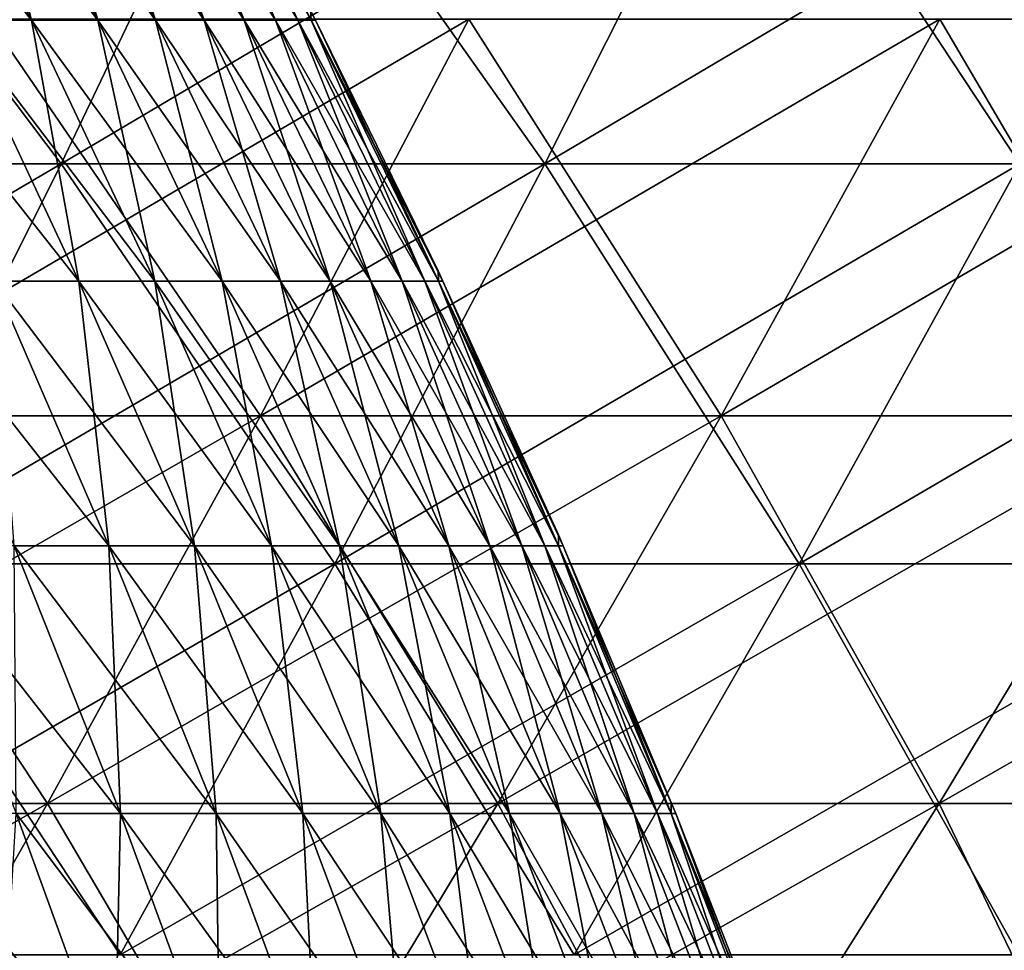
# Model space of a CAD drawing. Header units: millimetres. Extents: x -250 to 250, y -45 to 4150.
# Tile 744 of 805: x 89 to 99, y 3968 to 3977. Entities that reach past the tile are written whole.
import ezdxf

# ---------------------------------------------------------------- set-up
doc = ezdxf.new("R2010")
doc.units = ezdxf.units.MM
doc.header["$LTSCALE"] = 81.481481
for name, color, linetype in [('19', 7, 'CONTINUOUS'), ('20', 7, 'CONTINUOUS'), ('21', 7, 'CONTINUOUS'), ('22', 7, 'CONTINUOUS'), ('23', 7, 'CONTINUOUS'), ('24', 7, 'CONTINUOUS')]:
    doc.layers.add(name, color=color, linetype=linetype)

msp = doc.modelspace()

# ---------------------------------------------------------------- linework, layer by layer
at = {"layer": '19', "color": 7, "linetype": 'CONTINUOUS'}
for points in [[(89.4645, 3975.4022, -154.9571), (84.6502, 3975.4022, -157.6387), (91.371, 3979.3972, -158.2593), (89.4645, 3975.4022, -154.9571)], [(91.371, 3979.3972, -158.2593), (84.6502, 3975.4022, -157.6387), (86.4541, 3979.3972, -160.998), (91.371, 3979.3972, -158.2593)], [(94.194, 3975.4022, -152.1286), (89.4645, 3975.4022, -154.9571), (96.2013, 3979.3972, -155.3704), (94.194, 3975.4022, -152.1286)], [(96.2013, 3979.3972, -155.3704), (89.4645, 3975.4022, -154.9571), (91.371, 3979.3972, -158.2593), (96.2013, 3979.3972, -155.3704)], [(98.8342, 3975.4022, -149.1557), (94.194, 3975.4022, -152.1286), (100.9403, 3979.3972, -152.3342), (98.8342, 3975.4022, -149.1557)], [(100.9403, 3979.3972, -152.3342), (94.194, 3975.4022, -152.1286), (96.2013, 3979.3972, -155.3704), (100.9403, 3979.3972, -152.3342)], [(87.5144, 3971.4925, -151.5794), (82.805, 3971.4925, -154.2025), (89.4645, 3975.4022, -154.9571), (87.5144, 3971.4925, -151.5794)], [(89.4645, 3975.4022, -154.9571), (82.805, 3971.4925, -154.2025), (84.6502, 3975.4022, -157.6387), (89.4645, 3975.4022, -154.9571)], [(92.1408, 3971.4925, -148.8125), (87.5144, 3971.4925, -151.5794), (94.194, 3975.4022, -152.1286), (92.1408, 3971.4925, -148.8125)], [(94.194, 3975.4022, -152.1286), (87.5144, 3971.4925, -151.5794), (89.4645, 3975.4022, -154.9571), (94.194, 3975.4022, -152.1286)], [(96.6798, 3971.4925, -145.9044), (92.1408, 3971.4925, -148.8125), (98.8342, 3975.4022, -149.1557), (96.6798, 3971.4925, -145.9044)], [(98.8342, 3975.4022, -149.1557), (92.1408, 3971.4925, -148.8125), (94.194, 3975.4022, -152.1286), (98.8342, 3975.4022, -149.1557)], [(101.1271, 3971.4925, -142.858), (96.6798, 3971.4925, -145.9044), (103.3805, 3975.4022, -146.0414), (101.1271, 3971.4925, -142.858)], [(103.3805, 3975.4022, -146.0414), (96.6798, 3971.4925, -145.9044), (98.8342, 3975.4022, -149.1557), (103.3805, 3975.4022, -146.0414)], [(90.0426, 3967.6699, -145.4238), (85.5215, 3967.6699, -148.1276), (92.1408, 3971.4925, -148.8125), (90.0426, 3967.6699, -145.4238)], [(92.1408, 3971.4925, -148.8125), (85.5215, 3967.6699, -148.1276), (87.5144, 3971.4925, -151.5794), (92.1408, 3971.4925, -148.8125)], [(94.4782, 3967.6699, -142.5819), (90.0426, 3967.6699, -145.4238), (96.6798, 3971.4925, -145.9044), (94.4782, 3967.6699, -142.5819)], [(96.6798, 3971.4925, -145.9044), (90.0426, 3967.6699, -145.4238), (92.1408, 3971.4925, -148.8125), (96.6798, 3971.4925, -145.9044)], [(98.8242, 3967.6699, -139.6048), (94.4782, 3967.6699, -142.5819), (101.1271, 3971.4925, -142.858), (98.8242, 3967.6699, -139.6048)], [(101.1271, 3971.4925, -142.858), (94.4782, 3967.6699, -142.5819), (96.6798, 3971.4925, -145.9044), (101.1271, 3971.4925, -142.858)]]:
    msp.add_3dface(points, dxfattribs=at)
at = {"layer": '20', "color": 7, "linetype": 'CONTINUOUS'}
for points in [[(84.6502, 3975.4022, 157.6387), (89.4645, 3975.4022, 154.9571), (86.4541, 3979.3972, 160.998), (84.6502, 3975.4022, 157.6387)], [(86.4541, 3979.3972, 160.998), (89.4645, 3975.4022, 154.9571), (91.371, 3979.3972, 158.2593), (86.4541, 3979.3972, 160.998)], [(89.4645, 3975.4022, 154.9571), (94.194, 3975.4022, 152.1286), (91.371, 3979.3972, 158.2593), (89.4645, 3975.4022, 154.9571)], [(91.371, 3979.3972, 158.2593), (94.194, 3975.4022, 152.1286), (96.2013, 3979.3972, 155.3704), (91.371, 3979.3972, 158.2593)], [(94.194, 3975.4022, 152.1286), (98.8342, 3975.4022, 149.1557), (96.2013, 3979.3972, 155.3704), (94.194, 3975.4022, 152.1286)], [(96.2013, 3979.3972, 155.3704), (98.8342, 3975.4022, 149.1557), (100.9403, 3979.3972, 152.3342), (96.2013, 3979.3972, 155.3704)], [(84.6502, 3975.4022, 157.6387), (87.5144, 3971.4925, 151.5794), (89.4645, 3975.4022, 154.9571), (84.6502, 3975.4022, 157.6387)], [(87.5144, 3971.4925, 151.5794), (92.1408, 3971.4925, 148.8125), (89.4645, 3975.4022, 154.9571), (87.5144, 3971.4925, 151.5794)], [(89.4645, 3975.4022, 154.9571), (92.1408, 3971.4925, 148.8125), (94.194, 3975.4022, 152.1286), (89.4645, 3975.4022, 154.9571)], [(92.1408, 3971.4925, 148.8125), (96.6798, 3971.4925, 145.9044), (94.194, 3975.4022, 152.1286), (92.1408, 3971.4925, 148.8125)], [(94.194, 3975.4022, 152.1286), (96.6798, 3971.4925, 145.9044), (98.8342, 3975.4022, 149.1557), (94.194, 3975.4022, 152.1286)], [(96.6798, 3971.4925, 145.9044), (101.1271, 3971.4925, 142.858), (98.8342, 3975.4022, 149.1557), (96.6798, 3971.4925, 145.9044)], [(85.5215, 3967.6699, 148.1276), (90.0426, 3967.6699, 145.4238), (87.5144, 3971.4925, 151.5794), (85.5215, 3967.6699, 148.1276)], [(87.5144, 3971.4925, 151.5794), (90.0426, 3967.6699, 145.4238), (92.1408, 3971.4925, 148.8125), (87.5144, 3971.4925, 151.5794)], [(90.0426, 3967.6699, 145.4238), (94.4782, 3967.6699, 142.5819), (92.1408, 3971.4925, 148.8125), (90.0426, 3967.6699, 145.4238)], [(92.1408, 3971.4925, 148.8125), (94.4782, 3967.6699, 142.5819), (96.6798, 3971.4925, 145.9044), (92.1408, 3971.4925, 148.8125)], [(94.4782, 3967.6699, 142.5819), (98.8242, 3967.6699, 139.6048), (96.6798, 3971.4925, 145.9044), (94.4782, 3967.6699, 142.5819)], [(96.6798, 3971.4925, 145.9044), (98.8242, 3967.6699, 139.6048), (101.1271, 3971.4925, 142.858), (96.6798, 3971.4925, 145.9044)]]:
    msp.add_3dface(points, dxfattribs=at)
at = {"layer": '21', "color": 7, "linetype": 'CONTINUOUS'}
for points in [[(91.4137, 3972.9393, 147.6382), (86.8238, 3972.9393, 150.3833), (93.45, 3976.8176, 150.927), (91.4137, 3972.9393, 147.6382)], [(93.45, 3976.8176, 150.927), (86.8238, 3972.9393, 150.3833), (88.7579, 3976.8176, 153.7332), (93.45, 3976.8176, 150.927)], [(95.9169, 3972.9393, 144.7531), (91.4137, 3972.9393, 147.6382), (98.0535, 3976.8176, 147.9776), (95.9169, 3972.9393, 144.7531)], [(98.0535, 3976.8176, 147.9776), (91.4137, 3972.9393, 147.6382), (93.45, 3976.8176, 150.927), (98.0535, 3976.8176, 147.9776)], [(100.3291, 3972.9393, 141.7307), (95.9169, 3972.9393, 144.7531), (102.564, 3976.8176, 144.8879), (100.3291, 3972.9393, 141.7307)], [(102.564, 3976.8176, 144.8879), (95.9169, 3972.9393, 144.7531), (98.0535, 3976.8176, 147.9776), (102.564, 3976.8176, 144.8879)], [(89.3328, 3969.1474, 144.2774), (84.8474, 3969.1474, 146.96), (91.4137, 3972.9393, 147.6382), (89.3328, 3969.1474, 144.2774)], [(91.4137, 3972.9393, 147.6382), (84.8474, 3969.1474, 146.96), (86.8238, 3972.9393, 150.3833), (91.4137, 3972.9393, 147.6382)], [(93.7335, 3969.1474, 141.458), (89.3328, 3969.1474, 144.2774), (95.9169, 3972.9393, 144.7531), (93.7335, 3969.1474, 141.458)], [(95.9169, 3972.9393, 144.7531), (89.3328, 3969.1474, 144.2774), (91.4137, 3972.9393, 147.6382), (95.9169, 3972.9393, 144.7531)], [(98.0452, 3969.1474, 138.5044), (93.7335, 3969.1474, 141.458), (100.3291, 3972.9393, 141.7307), (98.0452, 3969.1474, 138.5044)], [(100.3291, 3972.9393, 141.7307), (93.7335, 3969.1474, 141.458), (95.9169, 3972.9393, 144.7531), (100.3291, 3972.9393, 141.7307)], [(102.264, 3969.1474, 135.4194), (98.0452, 3969.1474, 138.5044), (104.6461, 3972.9393, 138.5738), (102.264, 3969.1474, 135.4194)], [(104.6461, 3972.9393, 138.5738), (98.0452, 3969.1474, 138.5044), (100.3291, 3972.9393, 141.7307), (104.6461, 3972.9393, 138.5738)], [(87.2083, 3965.4436, 140.8462), (82.8296, 3965.4436, 143.465), (89.3328, 3969.1474, 144.2774), (87.2083, 3965.4436, 140.8462)], [(89.3328, 3969.1474, 144.2774), (82.8296, 3965.4436, 143.465), (84.8474, 3969.1474, 146.96), (89.3328, 3969.1474, 144.2774)], [(91.5043, 3965.4436, 138.0939), (87.2083, 3965.4436, 140.8462), (93.7335, 3969.1474, 141.458), (91.5043, 3965.4436, 138.0939)], [(93.7335, 3969.1474, 141.458), (87.2083, 3965.4436, 140.8462), (89.3328, 3969.1474, 144.2774), (93.7335, 3969.1474, 141.458)], [(95.7135, 3965.4436, 135.2105), (91.5043, 3965.4436, 138.0939), (98.0452, 3969.1474, 138.5044), (95.7135, 3965.4436, 135.2105)], [(98.0452, 3969.1474, 138.5044), (91.5043, 3965.4436, 138.0939), (93.7335, 3969.1474, 141.458), (98.0452, 3969.1474, 138.5044)], [(99.8319, 3965.4436, 132.1989), (95.7135, 3965.4436, 135.2105), (102.264, 3969.1474, 135.4194), (99.8319, 3965.4436, 132.1989)], [(102.264, 3969.1474, 135.4194), (95.7135, 3965.4436, 135.2105), (98.0452, 3969.1474, 138.5044), (102.264, 3969.1474, 135.4194)]]:
    msp.add_3dface(points, dxfattribs=at)
at = {"layer": '22', "color": 7, "linetype": 'CONTINUOUS'}
for points in [[(86.8238, 3972.9393, -150.3833), (91.4137, 3972.9393, -147.6382), (88.7579, 3976.8176, -153.7332), (86.8238, 3972.9393, -150.3833)], [(88.7579, 3976.8176, -153.7332), (91.4137, 3972.9393, -147.6382), (93.45, 3976.8176, -150.927), (88.7579, 3976.8176, -153.7332)], [(91.4137, 3972.9393, -147.6382), (95.9169, 3972.9393, -144.7531), (93.45, 3976.8176, -150.927), (91.4137, 3972.9393, -147.6382)], [(93.45, 3976.8176, -150.927), (95.9169, 3972.9393, -144.7531), (98.0535, 3976.8176, -147.9776), (93.45, 3976.8176, -150.927)], [(95.9169, 3972.9393, -144.7531), (100.3291, 3972.9393, -141.7307), (98.0535, 3976.8176, -147.9776), (95.9169, 3972.9393, -144.7531)], [(98.0535, 3976.8176, -147.9776), (100.3291, 3972.9393, -141.7307), (102.564, 3976.8176, -144.8879), (98.0535, 3976.8176, -147.9776)], [(84.8474, 3969.1474, -146.96), (89.3328, 3969.1474, -144.2774), (86.8238, 3972.9393, -150.3833), (84.8474, 3969.1474, -146.96)], [(86.8238, 3972.9393, -150.3833), (89.3328, 3969.1474, -144.2774), (91.4137, 3972.9393, -147.6382), (86.8238, 3972.9393, -150.3833)], [(89.3328, 3969.1474, -144.2774), (93.7335, 3969.1474, -141.458), (91.4137, 3972.9393, -147.6382), (89.3328, 3969.1474, -144.2774)], [(91.4137, 3972.9393, -147.6382), (93.7335, 3969.1474, -141.458), (95.9169, 3972.9393, -144.7531), (91.4137, 3972.9393, -147.6382)], [(93.7335, 3969.1474, -141.458), (98.0452, 3969.1474, -138.5044), (95.9169, 3972.9393, -144.7531), (93.7335, 3969.1474, -141.458)], [(95.9169, 3972.9393, -144.7531), (98.0452, 3969.1474, -138.5044), (100.3291, 3972.9393, -141.7307), (95.9169, 3972.9393, -144.7531)], [(98.0452, 3969.1474, -138.5044), (102.264, 3969.1474, -135.4194), (100.3291, 3972.9393, -141.7307), (98.0452, 3969.1474, -138.5044)], [(84.8474, 3969.1474, -146.96), (87.2083, 3965.4436, -140.8462), (89.3328, 3969.1474, -144.2774), (84.8474, 3969.1474, -146.96)], [(87.2083, 3965.4436, -140.8462), (91.5043, 3965.4436, -138.0939), (89.3328, 3969.1474, -144.2774), (87.2083, 3965.4436, -140.8462)], [(89.3328, 3969.1474, -144.2774), (91.5043, 3965.4436, -138.0939), (93.7335, 3969.1474, -141.458), (89.3328, 3969.1474, -144.2774)], [(91.5043, 3965.4436, -138.0939), (95.7135, 3965.4436, -135.2105), (93.7335, 3969.1474, -141.458), (91.5043, 3965.4436, -138.0939)], [(93.7335, 3969.1474, -141.458), (95.7135, 3965.4436, -135.2105), (98.0452, 3969.1474, -138.5044), (93.7335, 3969.1474, -141.458)], [(95.7135, 3965.4436, -135.2105), (99.8319, 3965.4436, -132.1989), (98.0452, 3969.1474, -138.5044), (95.7135, 3965.4436, -135.2105)], [(98.0452, 3969.1474, -138.5044), (99.8319, 3965.4436, -132.1989), (102.264, 3969.1474, -135.4194), (98.0452, 3969.1474, -138.5044)]]:
    msp.add_3dface(points, dxfattribs=at)
at = {"layer": '23', "color": 7, "linetype": 'CONTINUOUS'}
for points in [[(88.4419, 3976.8091, 25.1639), (89.1749, 3976.8091, 22.4284), (87.1771, 3979.3277, 24.804), (88.4419, 3976.8091, 25.1639)], [(87.1771, 3979.3277, 24.804), (89.1749, 3976.8091, 22.4284), (87.8996, 3979.3277, 22.1076), (87.1771, 3979.3277, 24.804)], [(89.1749, 3976.8091, 22.4284), (89.8233, 3976.8091, 19.6716), (87.8996, 3979.3277, 22.1076), (89.1749, 3976.8091, 22.4284)], [(87.8996, 3979.3277, 22.1076), (89.8233, 3976.8091, 19.6716), (88.5387, 3979.3277, 19.3903), (87.8996, 3979.3277, 22.1076)], [(89.8233, 3976.8091, 19.6716), (90.3865, 3976.8091, 16.8962), (88.5387, 3979.3277, 19.3903), (89.8233, 3976.8091, 19.6716)], [(88.5387, 3979.3277, 19.3903), (90.3865, 3976.8091, 16.8962), (89.0938, 3979.3277, 16.6545), (88.5387, 3979.3277, 19.3903)], [(90.3865, 3976.8091, 16.8962), (90.8639, 3976.8091, 14.1047), (89.0938, 3979.3277, 16.6545), (90.3865, 3976.8091, 16.8962)], [(89.0938, 3979.3277, 16.6545), (90.8639, 3976.8091, 14.1047), (89.5644, 3979.3277, 13.903), (89.0938, 3979.3277, 16.6545)], [(90.8639, 3976.8091, 14.1047), (91.2552, 3976.8091, 11.2998), (89.5644, 3979.3277, 13.903), (90.8639, 3976.8091, 14.1047)], [(89.5644, 3979.3277, 13.903), (91.2552, 3976.8091, 11.2998), (89.9501, 3979.3277, 11.1382), (89.5644, 3979.3277, 13.903)], [(91.2552, 3976.8091, 11.2998), (91.5599, 3976.8091, 8.4843), (89.9501, 3979.3277, 11.1382), (91.2552, 3976.8091, 11.2998)], [(89.9501, 3979.3277, 11.1382), (91.5599, 3976.8091, 8.4843), (90.2504, 3979.3277, 8.3629), (89.9501, 3979.3277, 11.1382)], [(91.5599, 3976.8091, 8.4843), (91.7777, 3976.8091, 5.6607), (90.2504, 3979.3277, 8.3629), (91.5599, 3976.8091, 8.4843)], [(90.2504, 3979.3277, 8.3629), (91.7777, 3976.8091, 5.6607), (90.4652, 3979.3277, 5.5797), (90.2504, 3979.3277, 8.3629)], [(91.7777, 3976.8091, 5.6607), (91.9085, 3976.8091, 2.8317), (90.4652, 3979.3277, 5.5797), (91.7777, 3976.8091, 5.6607)], [(90.4652, 3979.3277, 5.5797), (91.9085, 3976.8091, 2.8317), (90.5941, 3979.3277, 2.7912), (90.4652, 3979.3277, 5.5797)], [(91.9085, 3976.8091, 2.8317), (91.9521, 3976.8091), (90.5941, 3979.3277, 2.7912), (91.9085, 3976.8091, 2.8317)], [(91.9521, 3976.8091), (91.9022, 3976.9079), (90.5941, 3979.3277, 2.7912), (91.9521, 3976.8091)], [(88.8115, 3974.2553, 28.253), (89.6394, 3974.2553, 25.5046), (87.625, 3976.8091, 27.8755), (88.8115, 3974.2553, 28.253)], [(87.625, 3976.8091, 27.8755), (89.6394, 3974.2553, 25.5046), (88.4419, 3976.8091, 25.1639), (87.625, 3976.8091, 27.8755)], [(89.6394, 3974.2553, 25.5046), (90.3823, 3974.2553, 22.7321), (88.4419, 3976.8091, 25.1639), (89.6394, 3974.2553, 25.5046)], [(88.4419, 3976.8091, 25.1639), (90.3823, 3974.2553, 22.7321), (89.1749, 3976.8091, 22.4284), (88.4419, 3976.8091, 25.1639)], [(90.3823, 3974.2553, 22.7321), (91.0395, 3974.2553, 19.938), (89.1749, 3976.8091, 22.4284), (90.3823, 3974.2553, 22.7321)], [(89.1749, 3976.8091, 22.4284), (91.0395, 3974.2553, 19.938), (89.8233, 3976.8091, 19.6716), (89.1749, 3976.8091, 22.4284)], [(91.0395, 3974.2553, 19.938), (91.6103, 3974.2553, 17.1249), (89.8233, 3976.8091, 19.6716), (91.0395, 3974.2553, 19.938)], [(89.8233, 3976.8091, 19.6716), (91.6103, 3974.2553, 17.1249), (90.3865, 3976.8091, 16.8962), (89.8233, 3976.8091, 19.6716)], [(91.6103, 3974.2553, 17.1249), (92.0942, 3974.2553, 14.2957), (90.3865, 3976.8091, 16.8962), (91.6103, 3974.2553, 17.1249)], [(90.3865, 3976.8091, 16.8962), (92.0942, 3974.2553, 14.2957), (90.8639, 3976.8091, 14.1047), (90.3865, 3976.8091, 16.8962)], [(92.0942, 3974.2553, 14.2957), (92.4908, 3974.2553, 11.4528), (90.8639, 3976.8091, 14.1047), (92.0942, 3974.2553, 14.2957)], [(90.8639, 3976.8091, 14.1047), (92.4908, 3974.2553, 11.4528), (91.2552, 3976.8091, 11.2998), (90.8639, 3976.8091, 14.1047)], [(92.4908, 3974.2553, 11.4528), (92.7996, 3974.2553, 8.5992), (91.2552, 3976.8091, 11.2998), (92.4908, 3974.2553, 11.4528)], [(91.2552, 3976.8091, 11.2998), (92.7996, 3974.2553, 8.5992), (91.5599, 3976.8091, 8.4843), (91.2552, 3976.8091, 11.2998)], [(92.7996, 3974.2553, 8.5992), (93.0204, 3974.2553, 5.7373), (91.5599, 3976.8091, 8.4843), (92.7996, 3974.2553, 8.5992)], [(91.5599, 3976.8091, 8.4843), (93.0204, 3974.2553, 5.7373), (91.7777, 3976.8091, 5.6607), (91.5599, 3976.8091, 8.4843)], [(93.0204, 3974.2553, 5.7373), (93.153, 3974.2553, 2.87), (91.7777, 3976.8091, 5.6607), (93.0204, 3974.2553, 5.7373)], [(91.7777, 3976.8091, 5.6607), (93.153, 3974.2553, 2.87), (91.9085, 3976.8091, 2.8317), (91.7777, 3976.8091, 5.6607)], [(93.153, 3974.2553, 2.87), (93.1972, 3974.2553), (91.9085, 3976.8091, 2.8317), (93.153, 3974.2553, 2.87)], [(93.1972, 3974.2553), (93.1488, 3974.358), (91.9085, 3976.8091, 2.8317), (93.1972, 3974.2553)], [(91.9085, 3976.8091, 2.8317), (93.1488, 3974.358), (91.9521, 3976.8091), (91.9085, 3976.8091, 2.8317)], [(89.0067, 3971.668, 31.3648), (89.9304, 3971.668, 28.6089), (87.8993, 3974.2553, 30.9745), (89.0067, 3971.668, 31.3648)], [(87.8993, 3974.2553, 30.9745), (89.9304, 3971.668, 28.6089), (88.8115, 3974.2553, 28.253), (87.8993, 3974.2553, 30.9745)], [(89.9304, 3971.668, 28.6089), (90.7688, 3971.668, 25.8259), (88.8115, 3974.2553, 28.253), (89.9304, 3971.668, 28.6089)], [(88.8115, 3974.2553, 28.253), (90.7688, 3971.668, 25.8259), (89.6394, 3974.2553, 25.5046), (88.8115, 3974.2553, 28.253)], [(90.7688, 3971.668, 25.8259), (91.521, 3971.668, 23.0185), (89.6394, 3974.2553, 25.5046), (90.7688, 3971.668, 25.8259)], [(89.6394, 3974.2553, 25.5046), (91.521, 3971.668, 23.0185), (90.3823, 3974.2553, 22.7321), (89.6394, 3974.2553, 25.5046)], [(91.521, 3971.668, 23.0185), (92.1865, 3971.668, 20.1892), (90.3823, 3974.2553, 22.7321), (91.521, 3971.668, 23.0185)], [(90.3823, 3974.2553, 22.7321), (92.1865, 3971.668, 20.1892), (91.0395, 3974.2553, 19.938), (90.3823, 3974.2553, 22.7321)], [(92.1865, 3971.668, 20.1892), (92.7645, 3971.668, 17.3407), (91.0395, 3974.2553, 19.938), (92.1865, 3971.668, 20.1892)], [(91.0395, 3974.2553, 19.938), (92.7645, 3971.668, 17.3407), (91.6103, 3974.2553, 17.1249), (91.0395, 3974.2553, 19.938)], [(92.7645, 3971.668, 17.3407), (93.2545, 3971.668, 14.4758), (91.6103, 3974.2553, 17.1249), (92.7645, 3971.668, 17.3407)], [(91.6103, 3974.2553, 17.1249), (93.2545, 3971.668, 14.4758), (92.0942, 3974.2553, 14.2957), (91.6103, 3974.2553, 17.1249)], [(93.2545, 3971.668, 14.4758), (93.6561, 3971.668, 11.5971), (92.0942, 3974.2553, 14.2957), (93.2545, 3971.668, 14.4758)], [(92.0942, 3974.2553, 14.2957), (93.6561, 3971.668, 11.5971), (92.4908, 3974.2553, 11.4528), (92.0942, 3974.2553, 14.2957)], [(93.6561, 3971.668, 11.5971), (93.9688, 3971.668, 8.7075), (92.4908, 3974.2553, 11.4528), (93.6561, 3971.668, 11.5971)], [(92.4908, 3974.2553, 11.4528), (93.9688, 3971.668, 8.7075), (92.7996, 3974.2553, 8.5992), (92.4908, 3974.2553, 11.4528)], [(93.9688, 3971.668, 8.7075), (94.1923, 3971.668, 5.8096), (92.7996, 3974.2553, 8.5992), (93.9688, 3971.668, 8.7075)], [(92.7996, 3974.2553, 8.5992), (94.1923, 3971.668, 5.8096), (93.0204, 3974.2553, 5.7373), (92.7996, 3974.2553, 8.5992)], [(94.1923, 3971.668, 5.8096), (94.3266, 3971.668, 2.9062), (93.0204, 3974.2553, 5.7373), (94.1923, 3971.668, 5.8096)], [(93.0204, 3974.2553, 5.7373), (94.3266, 3971.668, 2.9062), (93.153, 3974.2553, 2.87), (93.0204, 3974.2553, 5.7373)], [(94.3266, 3971.668, 2.9062), (94.3713, 3971.668), (93.153, 3974.2553, 2.87), (94.3266, 3971.668, 2.9062)], [(94.3713, 3971.668), (94.3247, 3971.7746), (93.153, 3974.2553, 2.87), (94.3713, 3971.668)], [(93.153, 3974.2553, 2.87), (94.3247, 3971.7746), (93.1972, 3974.2553), (93.153, 3974.2553, 2.87)], [(89.0266, 3969.0494, 34.4891), (90.0464, 3969.0494, 31.7311), (87.9987, 3971.668, 34.0909), (89.0266, 3969.0494, 34.4891)], [(87.9987, 3971.668, 34.0909), (90.0464, 3969.0494, 31.7311), (89.0067, 3971.668, 31.3648), (87.9987, 3971.668, 34.0909)], [(90.0464, 3969.0494, 31.7311), (90.9809, 3969.0494, 28.9431), (89.0067, 3971.668, 31.3648), (90.0464, 3969.0494, 31.7311)], [(89.0067, 3971.668, 31.3648), (90.9809, 3969.0494, 28.9431), (89.9304, 3971.668, 28.6089), (89.0067, 3971.668, 31.3648)], [(90.9809, 3969.0494, 28.9431), (91.829, 3969.0494, 26.1276), (89.9304, 3971.668, 28.6089), (90.9809, 3969.0494, 28.9431)], [(89.9304, 3971.668, 28.6089), (91.829, 3969.0494, 26.1276), (90.7688, 3971.668, 25.8259), (89.9304, 3971.668, 28.6089)], [(91.829, 3969.0494, 26.1276), (92.5901, 3969.0494, 23.2873), (90.7688, 3971.668, 25.8259), (91.829, 3969.0494, 26.1276)], [(90.7688, 3971.668, 25.8259), (92.5901, 3969.0494, 23.2873), (91.521, 3971.668, 23.0185), (90.7688, 3971.668, 25.8259)], [(92.5901, 3969.0494, 23.2873), (93.2633, 3969.0494, 20.425), (91.521, 3971.668, 23.0185), (92.5901, 3969.0494, 23.2873)], [(91.521, 3971.668, 23.0185), (93.2633, 3969.0494, 20.425), (92.1865, 3971.668, 20.1892), (91.521, 3971.668, 23.0185)], [(93.2633, 3969.0494, 20.425), (93.8481, 3969.0494, 17.5432), (92.1865, 3971.668, 20.1892), (93.2633, 3969.0494, 20.425)], [(92.1865, 3971.668, 20.1892), (93.8481, 3969.0494, 17.5432), (92.7645, 3971.668, 17.3407), (92.1865, 3971.668, 20.1892)], [(93.8481, 3969.0494, 17.5432), (94.3438, 3969.0494, 14.6449), (92.7645, 3971.668, 17.3407), (93.8481, 3969.0494, 17.5432)], [(92.7645, 3971.668, 17.3407), (94.3438, 3969.0494, 14.6449), (93.2545, 3971.668, 14.4758), (92.7645, 3971.668, 17.3407)], [(94.3438, 3969.0494, 14.6449), (94.75, 3969.0494, 11.7326), (93.2545, 3971.668, 14.4758), (94.3438, 3969.0494, 14.6449)], [(93.2545, 3971.668, 14.4758), (94.75, 3969.0494, 11.7326), (93.6561, 3971.668, 11.5971), (93.2545, 3971.668, 14.4758)], [(94.75, 3969.0494, 11.7326), (95.0664, 3969.0494, 8.8092), (93.6561, 3971.668, 11.5971), (94.75, 3969.0494, 11.7326)], [(93.6561, 3971.668, 11.5971), (95.0664, 3969.0494, 8.8092), (93.9688, 3971.668, 8.7075), (93.6561, 3971.668, 11.5971)], [(95.0664, 3969.0494, 8.8092), (95.2926, 3969.0494, 5.8774), (93.9688, 3971.668, 8.7075), (95.0664, 3969.0494, 8.8092)], [(93.9688, 3971.668, 8.7075), (95.2926, 3969.0494, 5.8774), (94.1923, 3971.668, 5.8096), (93.9688, 3971.668, 8.7075)], [(95.2926, 3969.0494, 5.8774), (95.4284, 3969.0494, 2.9401), (94.1923, 3971.668, 5.8096), (95.2926, 3969.0494, 5.8774)], [(94.1923, 3971.668, 5.8096), (95.4284, 3969.0494, 2.9401), (94.3266, 3971.668, 2.9062), (94.1923, 3971.668, 5.8096)], [(95.4284, 3969.0494, 2.9401), (95.4737, 3969.0494), (94.3266, 3971.668, 2.9062), (95.4284, 3969.0494, 2.9401)], [(95.4737, 3969.0494), (95.4289, 3969.1599), (94.3266, 3971.668, 2.9062), (95.4737, 3969.0494)], [(94.3266, 3971.668, 2.9062), (95.4289, 3969.1599), (94.3713, 3971.668), (94.3266, 3971.668, 2.9062)], [(88.8705, 3966.4013, 37.6157), (89.9867, 3966.4013, 34.861), (87.9222, 3969.0494, 37.2143), (88.8705, 3966.4013, 37.6157)], [(87.9222, 3969.0494, 37.2143), (89.9867, 3966.4013, 34.861), (89.0266, 3969.0494, 34.4891), (87.9222, 3969.0494, 37.2143)], [(89.9867, 3966.4013, 34.861), (91.0176, 3966.4013, 32.0734), (89.0266, 3969.0494, 34.4891), (89.9867, 3966.4013, 34.861)], [(89.0266, 3969.0494, 34.4891), (91.0176, 3966.4013, 32.0734), (90.0464, 3969.0494, 31.7311), (89.0266, 3969.0494, 34.4891)], [(91.0176, 3966.4013, 32.0734), (91.9621, 3966.4013, 29.2553), (90.0464, 3969.0494, 31.7311), (91.0176, 3966.4013, 32.0734)], [(90.0464, 3969.0494, 31.7311), (91.9621, 3966.4013, 29.2553), (90.9809, 3969.0494, 28.9431), (90.0464, 3969.0494, 31.7311)], [(91.9621, 3966.4013, 29.2553), (92.8194, 3966.4013, 26.4094), (90.9809, 3969.0494, 28.9431), (91.9621, 3966.4013, 29.2553)], [(90.9809, 3969.0494, 28.9431), (92.8194, 3966.4013, 26.4094), (91.829, 3969.0494, 26.1276), (90.9809, 3969.0494, 28.9431)], [(92.8194, 3966.4013, 26.4094), (93.5887, 3966.4013, 23.5385), (91.829, 3969.0494, 26.1276), (92.8194, 3966.4013, 26.4094)], [(91.829, 3969.0494, 26.1276), (93.5887, 3966.4013, 23.5385), (92.5901, 3969.0494, 23.2873), (91.829, 3969.0494, 26.1276)], [(93.5887, 3966.4013, 23.5385), (94.2692, 3966.4013, 20.6453), (92.5901, 3969.0494, 23.2873), (93.5887, 3966.4013, 23.5385)], [(92.5901, 3969.0494, 23.2873), (94.2692, 3966.4013, 20.6453), (93.2633, 3969.0494, 20.425), (92.5901, 3969.0494, 23.2873)], [(94.2692, 3966.4013, 20.6453), (94.8602, 3966.4013, 17.7325), (93.2633, 3969.0494, 20.425), (94.2692, 3966.4013, 20.6453)], [(93.2633, 3969.0494, 20.425), (94.8602, 3966.4013, 17.7325), (93.8481, 3969.0494, 17.5432), (93.2633, 3969.0494, 20.425)], [(94.8602, 3966.4013, 17.7325), (95.3613, 3966.4013, 14.8028), (93.8481, 3969.0494, 17.5432), (94.8602, 3966.4013, 17.7325)], [(93.8481, 3969.0494, 17.5432), (95.3613, 3966.4013, 14.8028), (94.3438, 3969.0494, 14.6449), (93.8481, 3969.0494, 17.5432)], [(95.3613, 3966.4013, 14.8028), (95.7719, 3966.4013, 11.8591), (94.3438, 3969.0494, 14.6449), (95.3613, 3966.4013, 14.8028)], [(94.3438, 3969.0494, 14.6449), (95.7719, 3966.4013, 11.8591), (94.75, 3969.0494, 11.7326), (94.3438, 3969.0494, 14.6449)], [(95.7719, 3966.4013, 11.8591), (96.0917, 3966.4013, 8.9042), (94.75, 3969.0494, 11.7326), (95.7719, 3966.4013, 11.8591)], [(94.75, 3969.0494, 11.7326), (96.0917, 3966.4013, 8.9042), (95.0664, 3969.0494, 8.8092), (94.75, 3969.0494, 11.7326)], [(96.0917, 3966.4013, 8.9042), (96.3204, 3966.4013, 5.9408), (95.0664, 3969.0494, 8.8092), (96.0917, 3966.4013, 8.9042)], [(95.0664, 3969.0494, 8.8092), (96.3204, 3966.4013, 5.9408), (95.2926, 3969.0494, 5.8774), (95.0664, 3969.0494, 8.8092)], [(96.3204, 3966.4013, 5.9408), (96.4576, 3966.4013, 2.9718), (95.2926, 3969.0494, 5.8774), (96.3204, 3966.4013, 5.9408)], [(95.2926, 3969.0494, 5.8774), (96.4576, 3966.4013, 2.9718), (95.4284, 3969.0494, 2.9401), (95.2926, 3969.0494, 5.8774)], [(96.4576, 3966.4013, 2.9718), (96.5034, 3966.4013), (95.4284, 3969.0494, 2.9401), (96.4576, 3966.4013, 2.9718)], [(96.5034, 3966.4013), (96.4607, 3966.5157), (95.4284, 3969.0494, 2.9401), (96.5034, 3966.4013)], [(95.4284, 3969.0494, 2.9401), (96.4607, 3966.5157), (95.4737, 3969.0494), (95.4284, 3969.0494, 2.9401)]]:
    msp.add_3dface(points, dxfattribs=at)
at = {"layer": '24', "color": 7, "linetype": 'CONTINUOUS'}
for points in [[(89.1749, 3976.8091, -22.4284), (88.4419, 3976.8091, -25.1639), (87.8996, 3979.3277, -22.1076), (89.1749, 3976.8091, -22.4284)], [(88.5387, 3979.3277, -19.3903), (89.1749, 3976.8091, -22.4284), (87.8996, 3979.3277, -22.1076), (88.5387, 3979.3277, -19.3903)], [(89.8233, 3976.8091, -19.6716), (89.1749, 3976.8091, -22.4284), (88.5387, 3979.3277, -19.3903), (89.8233, 3976.8091, -19.6716)], [(89.0938, 3979.3277, -16.6545), (89.8233, 3976.8091, -19.6716), (88.5387, 3979.3277, -19.3903), (89.0938, 3979.3277, -16.6545)], [(90.3865, 3976.8091, -16.8962), (89.8233, 3976.8091, -19.6716), (89.0938, 3979.3277, -16.6545), (90.3865, 3976.8091, -16.8962)], [(89.5644, 3979.3277, -13.903), (90.3865, 3976.8091, -16.8962), (89.0938, 3979.3277, -16.6545), (89.5644, 3979.3277, -13.903)], [(90.8639, 3976.8091, -14.1047), (90.3865, 3976.8091, -16.8962), (89.5644, 3979.3277, -13.903), (90.8639, 3976.8091, -14.1047)], [(89.9501, 3979.3277, -11.1382), (90.8639, 3976.8091, -14.1047), (89.5644, 3979.3277, -13.903), (89.9501, 3979.3277, -11.1382)], [(91.2552, 3976.8091, -11.2998), (90.8639, 3976.8091, -14.1047), (89.9501, 3979.3277, -11.1382), (91.2552, 3976.8091, -11.2998)], [(90.2504, 3979.3277, -8.3629), (91.2552, 3976.8091, -11.2998), (89.9501, 3979.3277, -11.1382), (90.2504, 3979.3277, -8.3629)], [(91.5599, 3976.8091, -8.4843), (91.2552, 3976.8091, -11.2998), (90.2504, 3979.3277, -8.3629), (91.5599, 3976.8091, -8.4843)], [(90.4652, 3979.3277, -5.5797), (91.5599, 3976.8091, -8.4843), (90.2504, 3979.3277, -8.3629), (90.4652, 3979.3277, -5.5797)], [(91.7777, 3976.8091, -5.6607), (91.5599, 3976.8091, -8.4843), (90.4652, 3979.3277, -5.5797), (91.7777, 3976.8091, -5.6607)], [(90.5941, 3979.3277, -2.7912), (91.7777, 3976.8091, -5.6607), (90.4652, 3979.3277, -5.5797), (90.5941, 3979.3277, -2.7912)], [(90.6371, 3979.3277), (91.9085, 3976.8091, -2.8317), (90.5941, 3979.3277, -2.7912), (90.6371, 3979.3277)], [(91.9085, 3976.8091, -2.8317), (91.7777, 3976.8091, -5.6607), (90.5941, 3979.3277, -2.7912), (91.9085, 3976.8091, -2.8317)], [(90.6371, 3979.3277), (91.9022, 3976.9079), (91.9085, 3976.8091, -2.8317), (90.6371, 3979.3277)], [(91.9022, 3976.9079), (91.9521, 3976.8091), (91.9085, 3976.8091, -2.8317), (91.9022, 3976.9079)], [(89.6394, 3974.2553, -25.5046), (88.8115, 3974.2553, -28.253), (88.4419, 3976.8091, -25.1639), (89.6394, 3974.2553, -25.5046)], [(89.1749, 3976.8091, -22.4284), (89.6394, 3974.2553, -25.5046), (88.4419, 3976.8091, -25.1639), (89.1749, 3976.8091, -22.4284)], [(90.3823, 3974.2553, -22.7321), (89.6394, 3974.2553, -25.5046), (89.1749, 3976.8091, -22.4284), (90.3823, 3974.2553, -22.7321)], [(89.8233, 3976.8091, -19.6716), (90.3823, 3974.2553, -22.7321), (89.1749, 3976.8091, -22.4284), (89.8233, 3976.8091, -19.6716)], [(91.0395, 3974.2553, -19.938), (90.3823, 3974.2553, -22.7321), (89.8233, 3976.8091, -19.6716), (91.0395, 3974.2553, -19.938)], [(90.3865, 3976.8091, -16.8962), (91.0395, 3974.2553, -19.938), (89.8233, 3976.8091, -19.6716), (90.3865, 3976.8091, -16.8962)], [(91.6103, 3974.2553, -17.1249), (91.0395, 3974.2553, -19.938), (90.3865, 3976.8091, -16.8962), (91.6103, 3974.2553, -17.1249)], [(90.8639, 3976.8091, -14.1047), (91.6103, 3974.2553, -17.1249), (90.3865, 3976.8091, -16.8962), (90.8639, 3976.8091, -14.1047)], [(92.0942, 3974.2553, -14.2957), (91.6103, 3974.2553, -17.1249), (90.8639, 3976.8091, -14.1047), (92.0942, 3974.2553, -14.2957)], [(91.2552, 3976.8091, -11.2998), (92.0942, 3974.2553, -14.2957), (90.8639, 3976.8091, -14.1047), (91.2552, 3976.8091, -11.2998)], [(92.4908, 3974.2553, -11.4528), (92.0942, 3974.2553, -14.2957), (91.2552, 3976.8091, -11.2998), (92.4908, 3974.2553, -11.4528)], [(91.5599, 3976.8091, -8.4843), (92.4908, 3974.2553, -11.4528), (91.2552, 3976.8091, -11.2998), (91.5599, 3976.8091, -8.4843)], [(92.7996, 3974.2553, -8.5992), (92.4908, 3974.2553, -11.4528), (91.5599, 3976.8091, -8.4843), (92.7996, 3974.2553, -8.5992)], [(91.7777, 3976.8091, -5.6607), (92.7996, 3974.2553, -8.5992), (91.5599, 3976.8091, -8.4843), (91.7777, 3976.8091, -5.6607)], [(93.0204, 3974.2553, -5.7373), (92.7996, 3974.2553, -8.5992), (91.7777, 3976.8091, -5.6607), (93.0204, 3974.2553, -5.7373)], [(91.9085, 3976.8091, -2.8317), (93.0204, 3974.2553, -5.7373), (91.7777, 3976.8091, -5.6607), (91.9085, 3976.8091, -2.8317)], [(91.9521, 3976.8091), (93.153, 3974.2553, -2.87), (91.9085, 3976.8091, -2.8317), (91.9521, 3976.8091)], [(93.153, 3974.2553, -2.87), (93.0204, 3974.2553, -5.7373), (91.9085, 3976.8091, -2.8317), (93.153, 3974.2553, -2.87)], [(91.9521, 3976.8091), (93.1488, 3974.358), (93.153, 3974.2553, -2.87), (91.9521, 3976.8091)], [(93.1488, 3974.358), (93.1972, 3974.2553), (93.153, 3974.2553, -2.87), (93.1488, 3974.358)], [(89.9304, 3971.668, -28.6089), (89.0067, 3971.668, -31.3648), (88.8115, 3974.2553, -28.253), (89.9304, 3971.668, -28.6089)], [(89.6394, 3974.2553, -25.5046), (89.9304, 3971.668, -28.6089), (88.8115, 3974.2553, -28.253), (89.6394, 3974.2553, -25.5046)], [(90.7688, 3971.668, -25.8259), (89.9304, 3971.668, -28.6089), (89.6394, 3974.2553, -25.5046), (90.7688, 3971.668, -25.8259)], [(90.3823, 3974.2553, -22.7321), (90.7688, 3971.668, -25.8259), (89.6394, 3974.2553, -25.5046), (90.3823, 3974.2553, -22.7321)], [(91.521, 3971.668, -23.0185), (90.7688, 3971.668, -25.8259), (90.3823, 3974.2553, -22.7321), (91.521, 3971.668, -23.0185)], [(91.0395, 3974.2553, -19.938), (91.521, 3971.668, -23.0185), (90.3823, 3974.2553, -22.7321), (91.0395, 3974.2553, -19.938)], [(92.1865, 3971.668, -20.1892), (91.521, 3971.668, -23.0185), (91.0395, 3974.2553, -19.938), (92.1865, 3971.668, -20.1892)], [(91.6103, 3974.2553, -17.1249), (92.1865, 3971.668, -20.1892), (91.0395, 3974.2553, -19.938), (91.6103, 3974.2553, -17.1249)], [(92.7645, 3971.668, -17.3407), (92.1865, 3971.668, -20.1892), (91.6103, 3974.2553, -17.1249), (92.7645, 3971.668, -17.3407)], [(92.0942, 3974.2553, -14.2957), (92.7645, 3971.668, -17.3407), (91.6103, 3974.2553, -17.1249), (92.0942, 3974.2553, -14.2957)], [(93.2545, 3971.668, -14.4758), (92.7645, 3971.668, -17.3407), (92.0942, 3974.2553, -14.2957), (93.2545, 3971.668, -14.4758)], [(92.4908, 3974.2553, -11.4528), (93.2545, 3971.668, -14.4758), (92.0942, 3974.2553, -14.2957), (92.4908, 3974.2553, -11.4528)], [(93.6561, 3971.668, -11.5971), (93.2545, 3971.668, -14.4758), (92.4908, 3974.2553, -11.4528), (93.6561, 3971.668, -11.5971)], [(92.7996, 3974.2553, -8.5992), (93.6561, 3971.668, -11.5971), (92.4908, 3974.2553, -11.4528), (92.7996, 3974.2553, -8.5992)], [(93.9688, 3971.668, -8.7075), (93.6561, 3971.668, -11.5971), (92.7996, 3974.2553, -8.5992), (93.9688, 3971.668, -8.7075)], [(93.0204, 3974.2553, -5.7373), (93.9688, 3971.668, -8.7075), (92.7996, 3974.2553, -8.5992), (93.0204, 3974.2553, -5.7373)], [(94.1923, 3971.668, -5.8096), (93.9688, 3971.668, -8.7075), (93.0204, 3974.2553, -5.7373), (94.1923, 3971.668, -5.8096)], [(93.153, 3974.2553, -2.87), (94.1923, 3971.668, -5.8096), (93.0204, 3974.2553, -5.7373), (93.153, 3974.2553, -2.87)], [(93.1972, 3974.2553), (94.3266, 3971.668, -2.9062), (93.153, 3974.2553, -2.87), (93.1972, 3974.2553)], [(94.3266, 3971.668, -2.9062), (94.1923, 3971.668, -5.8096), (93.153, 3974.2553, -2.87), (94.3266, 3971.668, -2.9062)], [(93.1972, 3974.2553), (94.3247, 3971.7746), (94.3266, 3971.668, -2.9062), (93.1972, 3974.2553)], [(94.3247, 3971.7746), (94.3713, 3971.668), (94.3266, 3971.668, -2.9062), (94.3247, 3971.7746)], [(90.0464, 3969.0494, -31.7311), (89.0266, 3969.0494, -34.4891), (89.0067, 3971.668, -31.3648), (90.0464, 3969.0494, -31.7311)], [(89.9304, 3971.668, -28.6089), (90.0464, 3969.0494, -31.7311), (89.0067, 3971.668, -31.3648), (89.9304, 3971.668, -28.6089)], [(90.9809, 3969.0494, -28.9431), (90.0464, 3969.0494, -31.7311), (89.9304, 3971.668, -28.6089), (90.9809, 3969.0494, -28.9431)], [(90.7688, 3971.668, -25.8259), (90.9809, 3969.0494, -28.9431), (89.9304, 3971.668, -28.6089), (90.7688, 3971.668, -25.8259)], [(91.829, 3969.0494, -26.1276), (90.9809, 3969.0494, -28.9431), (90.7688, 3971.668, -25.8259), (91.829, 3969.0494, -26.1276)], [(91.521, 3971.668, -23.0185), (91.829, 3969.0494, -26.1276), (90.7688, 3971.668, -25.8259), (91.521, 3971.668, -23.0185)], [(92.5901, 3969.0494, -23.2873), (91.829, 3969.0494, -26.1276), (91.521, 3971.668, -23.0185), (92.5901, 3969.0494, -23.2873)], [(92.1865, 3971.668, -20.1892), (92.5901, 3969.0494, -23.2873), (91.521, 3971.668, -23.0185), (92.1865, 3971.668, -20.1892)], [(93.2633, 3969.0494, -20.425), (92.5901, 3969.0494, -23.2873), (92.1865, 3971.668, -20.1892), (93.2633, 3969.0494, -20.425)], [(92.7645, 3971.668, -17.3407), (93.2633, 3969.0494, -20.425), (92.1865, 3971.668, -20.1892), (92.7645, 3971.668, -17.3407)], [(93.8481, 3969.0494, -17.5432), (93.2633, 3969.0494, -20.425), (92.7645, 3971.668, -17.3407), (93.8481, 3969.0494, -17.5432)], [(93.2545, 3971.668, -14.4758), (93.8481, 3969.0494, -17.5432), (92.7645, 3971.668, -17.3407), (93.2545, 3971.668, -14.4758)], [(94.3438, 3969.0494, -14.6449), (93.8481, 3969.0494, -17.5432), (93.2545, 3971.668, -14.4758), (94.3438, 3969.0494, -14.6449)], [(93.6561, 3971.668, -11.5971), (94.3438, 3969.0494, -14.6449), (93.2545, 3971.668, -14.4758), (93.6561, 3971.668, -11.5971)], [(94.75, 3969.0494, -11.7326), (94.3438, 3969.0494, -14.6449), (93.6561, 3971.668, -11.5971), (94.75, 3969.0494, -11.7326)], [(93.9688, 3971.668, -8.7075), (94.75, 3969.0494, -11.7326), (93.6561, 3971.668, -11.5971), (93.9688, 3971.668, -8.7075)], [(95.0664, 3969.0494, -8.8092), (94.75, 3969.0494, -11.7326), (93.9688, 3971.668, -8.7075), (95.0664, 3969.0494, -8.8092)], [(94.1923, 3971.668, -5.8096), (95.0664, 3969.0494, -8.8092), (93.9688, 3971.668, -8.7075), (94.1923, 3971.668, -5.8096)], [(95.2926, 3969.0494, -5.8774), (95.0664, 3969.0494, -8.8092), (94.1923, 3971.668, -5.8096), (95.2926, 3969.0494, -5.8774)], [(94.3266, 3971.668, -2.9062), (95.2926, 3969.0494, -5.8774), (94.1923, 3971.668, -5.8096), (94.3266, 3971.668, -2.9062)], [(94.3713, 3971.668), (95.4284, 3969.0494, -2.9401), (94.3266, 3971.668, -2.9062), (94.3713, 3971.668)], [(95.4284, 3969.0494, -2.9401), (95.2926, 3969.0494, -5.8774), (94.3266, 3971.668, -2.9062), (95.4284, 3969.0494, -2.9401)], [(94.3713, 3971.668), (95.4289, 3969.1599), (95.4284, 3969.0494, -2.9401), (94.3713, 3971.668)], [(95.4289, 3969.1599), (95.4737, 3969.0494), (95.4284, 3969.0494, -2.9401), (95.4289, 3969.1599)], [(89.9867, 3966.4013, -34.861), (88.8705, 3966.4013, -37.6157), (89.0266, 3969.0494, -34.4891), (89.9867, 3966.4013, -34.861)], [(90.0464, 3969.0494, -31.7311), (89.9867, 3966.4013, -34.861), (89.0266, 3969.0494, -34.4891), (90.0464, 3969.0494, -31.7311)], [(91.0176, 3966.4013, -32.0734), (89.9867, 3966.4013, -34.861), (90.0464, 3969.0494, -31.7311), (91.0176, 3966.4013, -32.0734)], [(90.9809, 3969.0494, -28.9431), (91.0176, 3966.4013, -32.0734), (90.0464, 3969.0494, -31.7311), (90.9809, 3969.0494, -28.9431)], [(91.9621, 3966.4013, -29.2553), (91.0176, 3966.4013, -32.0734), (90.9809, 3969.0494, -28.9431), (91.9621, 3966.4013, -29.2553)], [(91.829, 3969.0494, -26.1276), (91.9621, 3966.4013, -29.2553), (90.9809, 3969.0494, -28.9431), (91.829, 3969.0494, -26.1276)], [(92.8194, 3966.4013, -26.4094), (91.9621, 3966.4013, -29.2553), (91.829, 3969.0494, -26.1276), (92.8194, 3966.4013, -26.4094)], [(92.5901, 3969.0494, -23.2873), (92.8194, 3966.4013, -26.4094), (91.829, 3969.0494, -26.1276), (92.5901, 3969.0494, -23.2873)], [(93.5887, 3966.4013, -23.5385), (92.8194, 3966.4013, -26.4094), (92.5901, 3969.0494, -23.2873), (93.5887, 3966.4013, -23.5385)], [(93.2633, 3969.0494, -20.425), (93.5887, 3966.4013, -23.5385), (92.5901, 3969.0494, -23.2873), (93.2633, 3969.0494, -20.425)], [(94.2692, 3966.4013, -20.6453), (93.5887, 3966.4013, -23.5385), (93.2633, 3969.0494, -20.425), (94.2692, 3966.4013, -20.6453)], [(93.8481, 3969.0494, -17.5432), (94.2692, 3966.4013, -20.6453), (93.2633, 3969.0494, -20.425), (93.8481, 3969.0494, -17.5432)], [(94.8602, 3966.4013, -17.7325), (94.2692, 3966.4013, -20.6453), (93.8481, 3969.0494, -17.5432), (94.8602, 3966.4013, -17.7325)], [(94.3438, 3969.0494, -14.6449), (94.8602, 3966.4013, -17.7325), (93.8481, 3969.0494, -17.5432), (94.3438, 3969.0494, -14.6449)], [(95.3613, 3966.4013, -14.8028), (94.8602, 3966.4013, -17.7325), (94.3438, 3969.0494, -14.6449), (95.3613, 3966.4013, -14.8028)], [(94.75, 3969.0494, -11.7326), (95.3613, 3966.4013, -14.8028), (94.3438, 3969.0494, -14.6449), (94.75, 3969.0494, -11.7326)], [(95.7719, 3966.4013, -11.8591), (95.3613, 3966.4013, -14.8028), (94.75, 3969.0494, -11.7326), (95.7719, 3966.4013, -11.8591)], [(95.0664, 3969.0494, -8.8092), (95.7719, 3966.4013, -11.8591), (94.75, 3969.0494, -11.7326), (95.0664, 3969.0494, -8.8092)], [(96.0917, 3966.4013, -8.9042), (95.7719, 3966.4013, -11.8591), (95.0664, 3969.0494, -8.8092), (96.0917, 3966.4013, -8.9042)], [(95.2926, 3969.0494, -5.8774), (96.0917, 3966.4013, -8.9042), (95.0664, 3969.0494, -8.8092), (95.2926, 3969.0494, -5.8774)], [(96.3204, 3966.4013, -5.9408), (96.0917, 3966.4013, -8.9042), (95.2926, 3969.0494, -5.8774), (96.3204, 3966.4013, -5.9408)], [(95.4284, 3969.0494, -2.9401), (96.3204, 3966.4013, -5.9408), (95.2926, 3969.0494, -5.8774), (95.4284, 3969.0494, -2.9401)], [(95.4737, 3969.0494), (96.4576, 3966.4013, -2.9718), (95.4284, 3969.0494, -2.9401), (95.4737, 3969.0494)], [(96.4576, 3966.4013, -2.9718), (96.3204, 3966.4013, -5.9408), (95.4284, 3969.0494, -2.9401), (96.4576, 3966.4013, -2.9718)], [(95.4737, 3969.0494), (96.4607, 3966.5157), (96.4576, 3966.4013, -2.9718), (95.4737, 3969.0494)]]:
    msp.add_3dface(points, dxfattribs=at)

doc.saveas('drawing.dxf')
